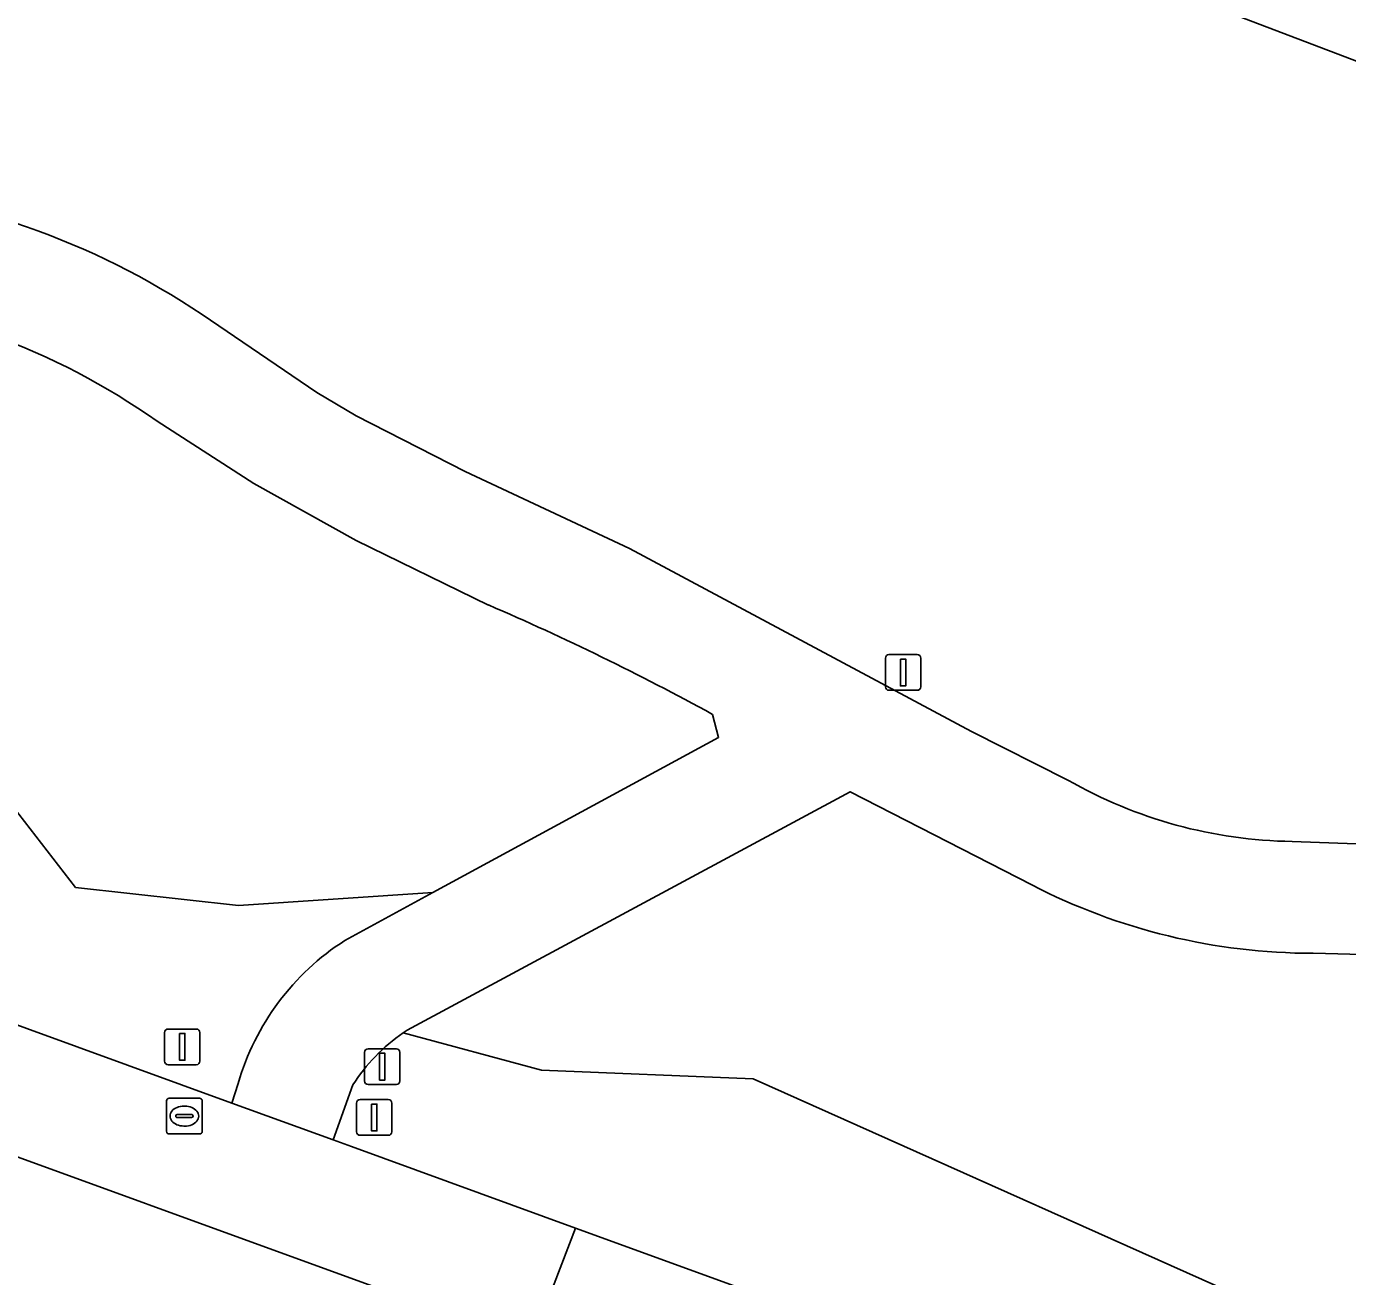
# Model space of a CAD drawing. Extents: x 155275 to 156265, y 382654 to 383635.
# Drawn here: x 155908.78 to 155945.8, y 383010.47 to 383045.49 of the extents above; entities that cross this region are included whole.
import ezdxf

# ---------------------------------------------------------------- set-up
doc = ezdxf.new("R2010")
doc.units = 0
for name, color, linetype in [('IMGEO_Berm_groen', 7, 'Continuous'), ('IMGEO_Fietspad_gesloten', 7, 'Continuous'), ('IMGEO_Gemengd_bos', 7, 'Continuous'), ('IMGEO_Lichtmast', 7, 'Continuous'), ('IMGEO_Loofbos', 7, 'Continuous'), ('IMGEO_Oever', 7, 'Continuous'), ('IMGEO_Rijbaan_lokaal_gesloten', 7, 'Continuous'), ('IMGEO_Rijbaan_lokaal_open', 7, 'Continuous'), ('IMGEO_Rioolput', 7, 'Continuous'), ('IMGEO_Verkeersbordpaal', 7, 'Continuous')]:
    doc.layers.add(name, color=color, linetype=linetype)

msp = doc.modelspace()

# ---------------------------------------------------------------- linework, layer by layer
at = {"layer": 'IMGEO_Berm_groen'}
for points in [[(155810.687, 383054.516), (155810.316, 383053.221), (155820.623, 383049.474), (155903.042, 383019.512), (155914.541, 383015.332), (155914.714, 383015.883)], [(155917.704, 383019.888), (155920.174, 383021.229), (155914.728, 383020.872), (155910.157, 383021.377), (155906.179, 383026.511), (155898.845, 383027.005), (155879.913, 383032.178), (155868.14, 383038.762)], [(155945.073, 383008.899), (155929.149, 383016.009), (155923.216, 383016.256), (155919.341, 383017.298)], [(155917.93, 383015.842), (155917.373, 383014.302), (155917.89, 383014.114), (155924.166, 383011.833), (155997.822, 382985.056), (156003.129, 382983.127), (156003.388, 382983.032), (156005.472, 382988.59), (156005.703, 382989.049), (155968.825, 382998.884), (155945.073, 383008.899)]]:
    msp.add_lwpolyline(points, dxfattribs=at)
for centre, radius, start, end in [((155921.547, 383013.9), 7.115, 122.6938, 163.8186), ((155922.111, 383013.201), 4.945, 124.0704, 147.7281)]:
    msp.add_arc(centre, radius, start, end, dxfattribs=at)
at = {"layer": 'IMGEO_Fietspad_gesloten'}
for points in [[(155937.964, 383024.384), (155935.266, 383025.74), (155925.684, 383030.873), (155921.077, 383033.029), (155918.019, 383034.589), (155916.917, 383035.239), (155913.708, 383037.422)], [(155912.443, 383034.433), (155915.153, 383032.693), (155918.024, 383031.093), (155921.727, 383029.286)], [(155928.007, 383026.221), (155928.178, 383025.578), (155920.174, 383021.229), (155917.704, 383019.888)], [(155919.341, 383017.298), (155919.397, 383017.335), (155919.454, 383017.372), (155931.862, 383024.055), (155936.955, 383021.443)], [(155956.998, 383022.3), (155954.247, 383022.296), (155944.248, 383022.663)], [(155944.834, 383019.53), (155955.153, 383019.25)], [(155914.714, 383015.883), (155914.541, 383015.332), (155915.953, 383014.818), (155917.373, 383014.302), (155917.93, 383015.842)]]:
    msp.add_lwpolyline(points, dxfattribs=at)
for centre, radius, start, end in [((155901.688, 383019.508), 21.573, 56.138, 85.4764), ((155901.108, 383018.391), 19.643, 54.7553, 85.2453), ((155893.043, 382962.548), 72.642, 61.22802, 66.74193), ((155944.426, 383035.646), 12.984, 240.1528, 269.2151), ((155944.841, 383036.742), 17.212, 242.7298, 269.9759), ((155921.547, 383013.9), 7.115, 122.6938, 163.8186), ((155922.111, 383013.201), 4.945, 124.0704, 147.7281)]:
    msp.add_arc(centre, radius, start, end, dxfattribs=at)
at = {"layer": 'IMGEO_Gemengd_bos'}
for points in [[(155814.941, 383061.366), (155814.194, 383059.717), (155820.039, 383056.71), (155823.424, 383058.345), (155836.799, 383054.937), (155840.868, 383049.257), (155868.14, 383038.762), (155879.913, 383032.178), (155898.845, 383027.005), (155906.179, 383026.511), (155910.157, 383021.377), (155914.728, 383020.872), (155920.174, 383021.229), (155928.178, 383025.578), (155928.007, 383026.221)], [(155921.727, 383029.286), (155918.024, 383031.093), (155915.153, 383032.693), (155912.443, 383034.433)], [(155936.955, 383021.443), (155931.862, 383024.055), (155919.454, 383017.372), (155919.397, 383017.335), (155919.341, 383017.298)], [(155955.153, 383019.25), (155944.834, 383019.53)], [(155919.341, 383017.298), (155923.216, 383016.256), (155929.149, 383016.009), (155945.073, 383008.899), (155968.825, 382998.884), (156005.703, 382989.049), (156008.09, 382993.799)]]:
    msp.add_lwpolyline(points, dxfattribs=at)
for centre, radius, start, end in [((155901.108, 383018.391), 19.643, 54.7553, 85.2453), ((155893.043, 382962.548), 72.642, 61.22802, 66.74193), ((155944.841, 383036.742), 17.212, 242.7298, 269.9759)]:
    msp.add_arc(centre, radius, start, end, dxfattribs=at)
at = {"layer": 'IMGEO_Lichtmast'}
for p, q in [((155932.852, 383026.997), (155932.852, 383027.797)), ((155932.852, 383027.797), (155932.852, 383026.997)), ((155932.952, 383027.897), (155933.742, 383027.897)), ((155933.742, 383027.897), (155932.952, 383027.897)), ((155933.842, 383027.797), (155933.842, 383026.997)), ((155933.842, 383026.997), (155933.842, 383027.797)), ((155933.742, 383026.897), (155932.952, 383026.897)), ((155932.952, 383026.897), (155933.742, 383026.897)), ((155918.258, 383015.954), (155918.258, 383016.754)), ((155918.258, 383016.754), (155918.258, 383015.954)), ((155918.358, 383016.854), (155919.148, 383016.854)), ((155919.148, 383016.854), (155918.358, 383016.854)), ((155919.248, 383016.754), (155919.248, 383015.954)), ((155919.248, 383015.954), (155919.248, 383016.754)), ((155919.148, 383015.854), (155918.358, 383015.854)), ((155918.358, 383015.854), (155919.148, 383015.854))]:
    msp.add_line(p, q, dxfattribs=at)
for points in [[(155933.272, 383027.772), (155933.422, 383027.772), (155933.422, 383027.022), (155933.272, 383027.022), (155933.272, 383027.772)], [(155918.678, 383016.729), (155918.828, 383016.729), (155918.828, 383015.979), (155918.678, 383015.979), (155918.678, 383016.729)]]:
    msp.add_lwpolyline(points, dxfattribs=at)
for centre, start, end in [((155932.952, 383027.797), 90, 180), ((155932.952, 383027.797), 90, 180), ((155933.742, 383027.797), 0, 90), ((155933.742, 383027.797), 360, 90), ((155932.952, 383026.997), 180, 270), ((155932.952, 383026.997), 180, 270), ((155933.742, 383026.997), 270, 0), ((155933.742, 383026.997), 270, 0), ((155918.358, 383016.754), 90, 180), ((155918.358, 383016.754), 90, 180), ((155919.148, 383016.754), 0, 90), ((155919.148, 383016.754), 360, 90), ((155918.358, 383015.954), 180, 270), ((155918.358, 383015.954), 180, 270), ((155919.148, 383015.954), 270, 0), ((155919.148, 383015.954), 270, 0)]:
    msp.add_arc(centre, 0.1, start, end, dxfattribs=at)
at = {"layer": 'IMGEO_Loofbos'}
for points in [[(155975.546, 383033.476), (155966.873, 383036.607), (155939.054, 383047.189)], [(155913.708, 383037.422), (155916.917, 383035.239), (155918.019, 383034.589), (155921.077, 383033.029), (155925.684, 383030.873), (155935.266, 383025.74), (155937.964, 383024.384)], [(155944.248, 383022.663), (155954.247, 383022.296), (155956.998, 383022.3)]]:
    msp.add_lwpolyline(points, dxfattribs=at)
for centre, radius, start, end in [((155901.688, 383019.508), 21.573, 56.138, 85.4764), ((155944.426, 383035.646), 12.984, 240.1528, 269.2151)]:
    msp.add_arc(centre, radius, start, end, dxfattribs=at)
at = {"layer": 'IMGEO_Oever'}
msp.add_lwpolyline([(155859.737, 383076.199), (155865.3, 383074.216), (155892.593, 383064.019), (155912.4, 383056.746), (155939.054, 383047.189), (155966.873, 383036.607), (155975.546, 383033.476)], dxfattribs=at)
at = {"layer": 'IMGEO_Rijbaan_lokaal_gesloten'}
msp.add_lwpolyline([(155922.922, 383008.589), (155996.665, 382981.783), (155997.822, 382985.056), (155924.166, 383011.833)], close=True, dxfattribs=at)
at = {"layer": 'IMGEO_Rijbaan_lokaal_open'}
msp.add_lwpolyline([(155917.373, 383014.302), (155915.953, 383014.818), (155914.541, 383015.332), (155903.042, 383019.512), (155901.824, 383016.258), (155904.641, 383015.234), (155919.691, 383009.763), (155920.689, 383009.4), (155922.922, 383008.589), (155924.166, 383011.833), (155917.89, 383014.114)], close=True, dxfattribs=at)
msp.add_lwpolyline([(155919.761, 383009.685), (155920.689, 383009.4), (155919.691, 383009.763), (155904.641, 383015.234)], dxfattribs=at)
at = {"layer": 'IMGEO_Rioolput'}
for p, q in [((155912.782, 383015.469), (155913.634, 383015.469)), ((155912.707, 383014.543), (155912.707, 383015.395)), ((155913.195, 383015.249), (155913.22, 383015.249)), ((155913.708, 383015.395), (155913.708, 383014.543)), ((155912.966, 383014.963), (155912.966, 383014.975)), ((155913.404, 383014.926), (155913.006, 383014.926)), ((155913.009, 383015.012), (155913.407, 383015.012)), ((155913.218, 383014.689), (155913.193, 383014.689)), ((155913.45, 383014.975), (155913.45, 383014.963)), ((155913.634, 383014.469), (155912.782, 383014.469))]:
    msp.add_line(p, q, dxfattribs=at)
for points in [[(155912.782, 383015.469), (155913.634, 383015.469)], [(155912.707, 383014.543), (155912.707, 383015.395)], [(155913.708, 383015.395), (155913.708, 383014.543)], [(155913.634, 383014.469), (155912.782, 383014.469)]]:
    msp.add_lwpolyline(points, dxfattribs=at)
for centre, radius, start, end in [((155912.784, 383015.393), 0.0765, 91.552, 178.448), ((155912.784, 383015.393), 0.0765, 91.552, 178.448), ((155913.632, 383015.393), 0.0765, 1.552, 88.448), ((155913.632, 383015.393), 0.0765, 1.552, 88.448), ((155913.006, 383014.972), 0.0403, 85.8775, 175.7526), ((155913.003, 383014.962), 0.0366, 178.938, 274.7102), ((155913.407, 383014.969), 0.043, 264.8664, 352.4533), ((155913.411, 383014.974), 0.0386, 1.7309, 96.639), ((155912.784, 383014.545), 0.0765, 181.552, 268.448), ((155912.784, 383014.545), 0.0765, 181.552, 268.448), ((155913.632, 383014.545), 0.0765, 271.552, 358.448), ((155913.632, 383014.545), 0.0765, 271.552, 358.448)]:
    msp.add_arc(centre, radius, start, end, dxfattribs=at)
for centre, major_axis, ratio, start_param, end_param in [((155913.194, 383014.969), (-0.387, 0.002), 0.722429, 4.712389, 7.853982), ((155913.219, 383014.969), (-0.39, 0.002), 0.717154, 1.570796, 4.712389)]:
    msp.add_ellipse(centre, major_axis=major_axis, ratio=ratio, start_param=start_param, end_param=end_param, dxfattribs=at)
at = {"layer": 'IMGEO_Verkeersbordpaal'}
for p, q in [((155912.652, 383016.509), (155912.652, 383017.309)), ((155912.652, 383017.309), (155912.652, 383016.509)), ((155912.752, 383017.409), (155913.542, 383017.409)), ((155913.542, 383017.409), (155912.752, 383017.409)), ((155913.642, 383017.309), (155913.642, 383016.509)), ((155913.642, 383016.509), (155913.642, 383017.309)), ((155913.542, 383016.409), (155912.752, 383016.409)), ((155912.752, 383016.409), (155913.542, 383016.409)), ((155918.132, 383015.431), (155918.922, 383015.431)), ((155918.922, 383015.431), (155918.132, 383015.431)), ((155918.032, 383014.531), (155918.032, 383015.331)), ((155918.032, 383015.331), (155918.032, 383014.531)), ((155919.022, 383015.331), (155919.022, 383014.531)), ((155919.022, 383014.531), (155919.022, 383015.331)), ((155918.922, 383014.431), (155918.132, 383014.431)), ((155918.132, 383014.431), (155918.922, 383014.431))]:
    msp.add_line(p, q, dxfattribs=at)
for points in [[(155913.072, 383017.284), (155913.222, 383017.284), (155913.222, 383016.534), (155913.072, 383016.534), (155913.072, 383017.284)], [(155918.452, 383015.306), (155918.602, 383015.306), (155918.602, 383014.556), (155918.452, 383014.556), (155918.452, 383015.306)]]:
    msp.add_lwpolyline(points, dxfattribs=at)
for centre, start, end in [((155912.752, 383017.309), 90, 180), ((155912.752, 383017.309), 90, 180), ((155913.542, 383017.309), 0, 90), ((155913.542, 383017.309), 360, 90), ((155912.752, 383016.509), 180, 270), ((155912.752, 383016.509), 180, 270), ((155913.542, 383016.509), 270, 0), ((155913.542, 383016.509), 270, 0), ((155918.132, 383015.331), 90, 180), ((155918.132, 383015.331), 90, 180), ((155918.922, 383015.331), 0, 90), ((155918.922, 383015.331), 360, 90), ((155918.132, 383014.531), 180, 270), ((155918.132, 383014.531), 180, 270), ((155918.922, 383014.531), 270, 0), ((155918.922, 383014.531), 270, 0)]:
    msp.add_arc(centre, 0.1, start, end, dxfattribs=at)

doc.saveas('drawing.dxf')
